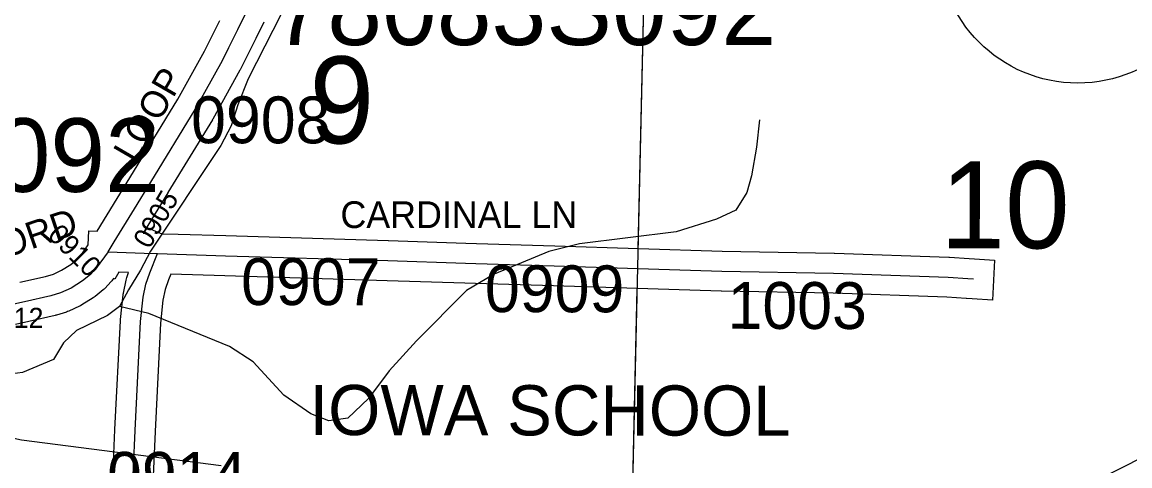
# Model space of a CAD drawing. Extents: x -132.8 to -73.3, y -60 to -26.
# Drawn here: x -119.898 to -118.243, y -52.147 to -51.484 of the extents above; entities that cross this region are included whole.
import ezdxf

# ---------------------------------------------------------------- set-up
doc = ezdxf.new("R2010")
doc.units = 0
for name, color, linetype in [('tdCoHydroRiver', 7, 'Continuous'), ('tdCoInstTxt', 7, 'Continuous'), ('tdCoSecRdNmbr', 7, 'Continuous'), ('tdCoSecRdTxt', 7, 'Continuous'), ('tdCoSecRteBand', 7, 'Continuous'), ('tdCoSecRteCL', 7, 'Continuous'), ('tdCoSectLine', 7, 'Continuous'), ('tdCoSectLinePart', 7, 'Continuous'), ('tdCoSectNmbr', 7, 'Continuous'), ('tdCoShieldStRte', 7, 'Continuous'), ('tdCoStrucPriMaintName', 7, 'Continuous'), ('tdCoSurfBitum', 7, 'Continuous'), ('tdCoSurfConc', 7, 'Continuous'), ('tdCoSurfGravel', 7, 'Continuous')]:
    doc.layers.add(name, color=color, linetype=linetype)

msp = doc.modelspace()

# ---------------------------------------------------------------- linework, layer by layer
at = {"layer": 'tdCoHydroRiver'}
for points in [[(-118.8938, -50.619), (-118.9328, -50.6637), (-118.9698, -50.6896), (-118.9864, -50.7175), (-119.0858, -50.8332), (-119.1233, -50.8811), (-119.1634, -50.9021), (-119.1909, -50.9282), (-119.236, -50.9632), (-119.2836, -51.0282), (-119.3016, -51.053), (-119.3316, -51.1121), (-119.3901, -51.2336), (-119.424, -51.3195), (-119.4984, -51.4468), (-119.5601, -51.5682), (-119.5753, -51.6073), (-119.5856, -51.6386), (-119.6006, -51.6681), (-119.7059, -51.8262), (-119.7208, -51.8542), (-119.739, -51.8837), (-119.7523, -51.9086)], [(-118.7962, -51.6299), (-118.8004, -51.6708), (-118.8079, -51.7132), (-118.8149, -51.7382), (-118.8314, -51.7646), (-118.8601, -51.778), (-118.9206, -51.7969), (-119.0647, -51.8151), (-119.1108, -51.8265), (-119.1922, -51.8606), (-119.2339, -51.8847), (-119.3085, -51.96), (-119.3492, -52.0047), (-119.3803, -52.0464), (-119.4111, -52.0756), (-119.4396, -52.0795), (-119.4662, -52.0694), (-119.5065, -52.0415), (-119.5525, -51.9913), (-119.5881, -51.9683), (-119.7084, -51.9193), (-119.7523, -51.9086)], [(-119.7523, -51.9086), (-119.77, -51.9223), (-119.8164, -51.9447), (-119.8358, -51.9632), (-119.8507, -51.988), (-119.897, -52.0073), (-119.9271, -52.0112), (-119.9769, -51.9862), (-120.021, -51.9818), (-120.0812, -51.9912), (-120.111, -51.9841), (-120.1436, -51.9612), (-120.1925, -51.9598), (-120.2078, -51.9437)], [(-118.0723, -51.9476), (-118.0983, -51.9768), (-118.1116, -52.0017), (-118.123, -52.0125), (-118.1597, -52.0304), (-118.1824, -52.0503), (-118.1891, -52.0643), (-118.1903, -52.1116), (-118.2033, -52.1239), (-118.3489, -52.1973), (-118.3717, -52.2251), (-118.3772, -52.2533), (-118.3822, -52.2611), (-118.395, -52.2686), (-118.4409, -52.2737), (-118.4664, -52.2841), (-118.502, -52.3162), (-118.5137, -52.338), (-118.5268, -52.355), (-118.5411, -52.3594), (-118.7169, -52.5014)]]:
    msp.add_lwpolyline(points, dxfattribs=at)
at = {"layer": 'tdCoInstTxt'}
msp.add_lwpolyline([(-119.6004, -52.1468), (-119.8985, -52.1087), (-120.2863, -52.0241), (-120.7731, -51.872), (-120.8087, -51.8239)], dxfattribs=at)
msp.add_lwpolyline([(-119.6004, -52.1468), (-119.8985, -52.1087), (-120.2863, -52.0241), (-120.7731, -51.872), (-120.8087, -51.8239)], dxfattribs=at)
at = {"layer": 'tdCoSecRteBand'}
for points in [[(-119.901, -51.8725), (-119.8628, -51.8638), (-119.851, -51.8602), (-119.8388, -51.8546), (-119.825, -51.846), (-119.8163, -51.8389), (-119.8101, -51.8323), (-119.7989, -51.8166), (-119.798, -51.7956), (-119.7856, -51.7961), (-119.7556, -51.7472), (-119.7311, -51.7072), (-119.6651, -51.599), (-119.6251, -51.5269), (-119.6159, -51.5083), (-119.6159, -51.5083), (-119.6159, -51.5083), (-119.6025, -51.4812)], [(-119.5366, -51.4836), (-119.5487, -51.508), (-119.5621, -51.535), (-119.5717, -51.5542), (-119.572, -51.5548), (-119.5723, -51.5554), (-119.6129, -51.6286), (-119.6132, -51.6291), (-119.6135, -51.6297), (-119.6798, -51.7385), (-119.6799, -51.7385), (-119.6799, -51.7386), (-119.7044, -51.7786), (-119.717, -51.799), (-119.7151, -51.7991), (-119.7116, -51.7905), (-119.6889, -51.7999), (-119.6644, -51.8006), (-119.5932, -51.8028), (-119.3506, -51.8102), (-119.3505, -51.8102), (-119.3505, -51.8102), (-119.2346, -51.8139), (-119.2186, -51.8144), (-119.102, -51.8181), (-118.8516, -51.826), (-118.6846, -51.829), (-118.6844, -51.829), (-118.6841, -51.829), (-118.5132, -51.8349), (-118.5126, -51.8349), (-118.512, -51.835), (-118.4829, -51.8371), (-118.4746, -51.8376), (-118.4446, -51.8393), (-118.448, -51.8992), (-118.478, -51.8975), (-118.4866, -51.897), (-118.4869, -51.897), (-118.4872, -51.897), (-118.5159, -51.8948), (-118.6859, -51.8889), (-118.8529, -51.886), (-118.8531, -51.886), (-118.8533, -51.886), (-119.1038, -51.8781), (-119.1039, -51.8781), (-119.1039, -51.8781), (-119.2205, -51.8744), (-119.2365, -51.8739), (-119.3524, -51.8702), (-119.5951, -51.8628), (-119.6755, -51.8603), (-119.679, -51.8689), (-119.684, -51.8832), (-119.6873, -51.8993), (-119.691, -51.9338), (-119.6991, -52.0956), (-119.7062, -52.2627)], [(-119.7662, -52.2604), (-119.759, -52.0929), (-119.759, -52.0928), (-119.759, -52.0927), (-119.7509, -51.93), (-119.7508, -51.9291), (-119.7507, -51.9282), (-119.7468, -51.8915), (-119.7466, -51.8901), (-119.7464, -51.8887), (-119.7424, -51.8693), (-119.742, -51.8673), (-119.7413, -51.8654), (-119.7388, -51.8581), (-119.753, -51.8576), (-119.7594, -51.8681), (-119.7612, -51.867), (-119.7626, -51.8689), (-119.7637, -51.8705), (-119.765, -51.8719), (-119.7739, -51.8813), (-119.7752, -51.8827), (-119.7767, -51.884), (-119.7884, -51.8936), (-119.7899, -51.8948), (-119.7915, -51.8958), (-119.8086, -51.9065), (-119.8103, -51.9076), (-119.8121, -51.9084), (-119.8279, -51.9156), (-119.8297, -51.9164), (-119.8316, -51.917), (-119.8463, -51.9215), (-119.8473, -51.9218), (-119.8484, -51.922), (-119.8876, -51.931), (-119.9078, -51.9356)]]:
    msp.add_lwpolyline(points, dxfattribs=at)
at = {"layer": 'tdCoSecRteCL'}
for points in [[(-119.7693, -51.8268), (-119.7601, -51.8119), (-119.73, -51.7629), (-119.7055, -51.7229), (-119.6391, -51.6141), (-119.5985, -51.5409), (-119.589, -51.5216), (-119.5756, -51.4946), (-119.5635, -51.4702), (-119.529, -51.401), (-119.5111, -51.3654), (-119.4983, -51.34), (-119.4889, -51.3206), (-119.4871, -51.3171), (-119.487, -51.3169), (-119.4851, -51.313), (-119.4649, -51.2719), (-119.455, -51.2519), (-119.4497, -51.2459), (-119.4441, -51.2402), (-119.4382, -51.2348), (-119.4319, -51.2298), (-119.4254, -51.2252)], [(-119.7693, -51.8268), (-119.7869, -51.8514), (-119.7958, -51.8608), (-119.8074, -51.8704), (-119.8245, -51.8811), (-119.8403, -51.8883), (-119.855, -51.8928), (-119.8943, -51.9017), (-119.9145, -51.9064)], [(-119.7693, -51.8268), (-119.7152, -51.8291), (-119.6953, -51.8297)], [(-119.7505, -52.7553), (-119.7424, -52.5911), (-119.7409, -52.4234), (-119.7379, -52.3224), (-119.7362, -52.2617), (-119.729, -52.0942), (-119.7209, -51.9314), (-119.717, -51.8947), (-119.713, -51.8752), (-119.7071, -51.8582), (-119.6953, -51.8297)], [(-119.6953, -51.8297), (-119.5941, -51.8328), (-119.3515, -51.8402), (-119.2355, -51.8439), (-119.2196, -51.8444), (-119.1029, -51.8481), (-118.8524, -51.856), (-118.6852, -51.8589), (-118.5143, -51.8649), (-118.4849, -51.8671), (-118.4763, -51.8676)]]:
    msp.add_lwpolyline(points, dxfattribs=at)
at = {"layer": 'tdCoSectLine'}
msp.add_lwpolyline([(-118.9893, -52.35), (-118.9664, -51.3494)], dxfattribs=at)
at = {"layer": 'tdCoSectLinePart'}
for points in [[(-118.9772, -51.8221), (-118.9664, -51.3494)], [(-118.9893, -52.35), (-118.9786, -51.8821)]]:
    msp.add_lwpolyline(points, dxfattribs=at)
at = {"layer": 'tdCoShieldStRte'}
msp.add_circle((-118.3204, -51.3663), 0.2085, dxfattribs=at)
at = {"layer": 'tdCoSurfBitum'}
for points in [[(-119.7693, -51.8268), (-119.7601, -51.8119), (-119.73, -51.7629), (-119.7055, -51.7229), (-119.6391, -51.6141), (-119.5985, -51.5409), (-119.589, -51.5216), (-119.5756, -51.4946)], [(-119.7693, -51.8268), (-119.7869, -51.8514), (-119.7958, -51.8608), (-119.8074, -51.8704), (-119.8245, -51.8811), (-119.8403, -51.8883), (-119.855, -51.8928), (-119.8943, -51.9017), (-119.9145, -51.9064)], [(-119.7693, -51.8268), (-119.7152, -51.8291), (-119.6953, -51.8297)], [(-119.7505, -52.7553), (-119.7424, -52.5911), (-119.7409, -52.4234), (-119.7379, -52.3224), (-119.7362, -52.2617), (-119.729, -52.0942), (-119.7209, -51.9314), (-119.717, -51.8947), (-119.713, -51.8752), (-119.7071, -51.8582), (-119.6953, -51.8297)], [(-119.6953, -51.8297), (-119.5941, -51.8328), (-119.3515, -51.8402), (-119.2355, -51.8439)]]:
    msp.add_lwpolyline(points, dxfattribs=at)
at = {"layer": 'tdCoSurfConc'}
msp.add_lwpolyline([(-119.5756, -51.4946), (-119.5635, -51.4702), (-119.529, -51.401), (-119.5111, -51.3654), (-119.4983, -51.34), (-119.4889, -51.3206), (-119.4871, -51.3171), (-119.487, -51.3169)], dxfattribs=at)
at = {"layer": 'tdCoSurfGravel'}
msp.add_lwpolyline([(-119.2196, -51.8444), (-119.1029, -51.8481), (-118.8524, -51.856), (-118.6852, -51.8589), (-118.5143, -51.8649), (-118.4849, -51.8671), (-118.4763, -51.8676)], dxfattribs=at)

# ---------------------------------------------------------------- texts
at = {"layer": 'tdCoInstTxt'}
msp.add_text('IOWA SCHOOL ', height=0.075, rotation=359.9114, dxfattribs=at).set_placement((-119.4684, -52.1009))
msp.add_text('IOWA SCHOOL ', height=0.075, rotation=359.9114, dxfattribs=at).set_placement((-119.4684, -52.1009))
at = {"layer": 'tdCoSecRdNmbr'}
for s, height, rotation, p in [('0908', 0.07, 359.9108, (-119.6453, -51.6646)), ('0905', 0.03, 59.9106, (-119.7075, -51.8241)), ('0910', 0.03, 314.9103, (-119.8613, -51.8038)), ('0907', 0.07, 359.9108, (-119.5706, -51.9065)), ('0909', 0.07, 359.9111, (-119.2063, -51.9171)), ('1003', 0.07, 359.9112, (-118.8438, -51.9421)), ('0912', 0.03, 359.9105, (-119.9551, -51.9406)), ('0914', 0.07, 359.9108, (-119.7709, -52.1961))]:
    msp.add_text(s, height=height, rotation=rotation, dxfattribs=at).set_placement(p)
at = {"layer": 'tdCoSecRdTxt'}
for s, rotation, p in [('LOOP', 59.8535, (-119.7288, -51.6959)), ('CONCORD', 18.8743, (-120.0728, -51.888))]:
    msp.add_text(s, height=0.04, rotation=rotation, dxfattribs=at).set_placement(p)
msp.add_text('CARDINAL LN', height=0.04, dxfattribs=at).set_placement((-119.4221, -51.7915))
at = {"layer": 'tdCoSectNmbr'}
for s, rotation, p in [('9', 359.9108, (-119.4685, -51.6649)), ('10', 359.9116, (-118.5259, -51.8216))]:
    msp.add_text(s, height=0.13, rotation=rotation, dxfattribs=at).set_placement(p)
at = {"layer": 'tdCoStrucPriMaintName'}
for s, p in [('78083S092', (-119.5236, -51.5179)), ('78083S092', (-119.5236, -51.5179)), ('78083S092', (-119.5236, -51.5179)), ('78069S092', (-120.4445, -51.7374)), ('78069S092', (-120.4445, -51.7374)), ('78069S092', (-120.4445, -51.7374))]:
    msp.add_text(s, height=0.11, dxfattribs=at).set_placement(p)

doc.saveas('drawing.dxf')
